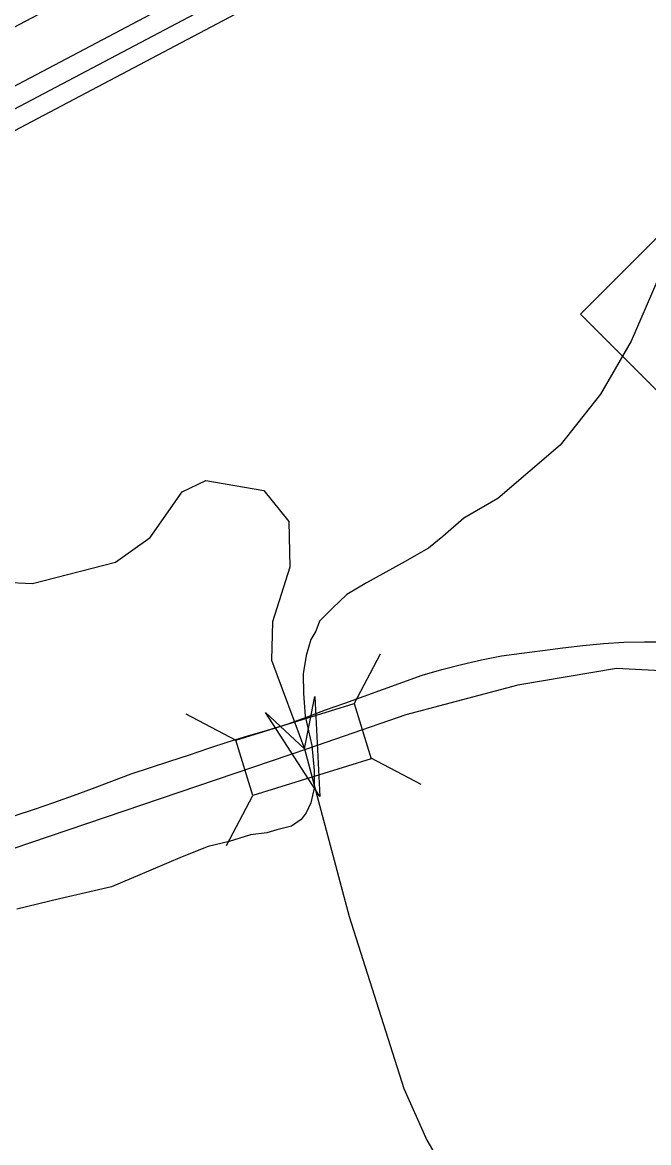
# Model space of a CAD drawing. Extents: x 2260773 to 2342389, y 552869 to 618546.
# Drawn here: x 2290525 to 2291288, y 599147 to 600513 of the extents above; entities that cross this region are included whole.
import ezdxf

# ---------------------------------------------------------------- set-up
doc = ezdxf.new("R2010")
doc.units = 0
for name, color, linetype in [('Exist Boundary Political City Limit New', 7, 'Continuous'), ('Exist Hydrographic Buffer Line', 7, 'Continuous'), ('Exist Hydrographic Creek Single Shore', 7, 'Continuous'), ('Exist Hydrographic Misc Water Feature', 7, 'Continuous'), ('Exist Hydrographic River Shore', 7, 'Continuous'), ('Exist Road Primary NC Attributed', 7, 'Continuous'), ('Exist Road Primary NC Shield CELL', 7, 'Continuous'), ('Exist Road Primary NC Structure Standard Bridge CELL', 7, 'Continuous'), ('Exist Road Secondary Structure Standard Bridge Attributed CELL', 7, 'Continuous'), ('Map Preparation Boundary City Limit Buffer Line', 7, 'Continuous')]:
    doc.layers.add(name, color=color, linetype=linetype)

msp = doc.modelspace()

# ---------------------------------------------------------------- linework, layer by layer
at = {"layer": 'Exist Boundary Political City Limit New'}
for points in [[(2290799.5, 599642.9), (2290823.5, 599649.9), (2290847.5, 599657.3), (2290871, 599665.7), (2290894.2, 599674.6), (2290917.8, 599682.9), (2290941.5, 599691.2), (2290965, 599699.6), (2290988.5, 599708.3), (2291012, 599716.7), (2291036, 599723.9), (2291060.2, 599729.8), (2291084.5, 599735.5), (2291109, 599740.3), (2291133.8, 599743.9), (2291158.8, 599746.9), (2291183.5, 599750.1), (2291208.2, 599753), (2291233.2, 599755.4), (2291258.2, 599757.1), (2291283.2, 599757.7), (2291308.2, 599757.4)], [(2290515.8, 599545.6), (2290539.5, 599553.5), (2290563, 599561.7), (2290586.8, 599570.1), (2290610.2, 599578.8), (2290633.5, 599587.6), (2290657, 599596.4), (2290680.8, 599604.1), (2290704.5, 599611.8), (2290728.2, 599619.8), (2290751.8, 599627.8), (2290775.5, 599635.6), (2290799.5, 599642.9)]]:
    msp.add_lwpolyline(points, dxfattribs=at)
at = {"layer": 'Exist Hydrographic Buffer Line'}
for points in [[(2290197.9, 599773.9), (2290411.9, 600163.2), (2290426.2, 600331.1), (2290462.3, 600380), (2290985.3, 600656.3), (2291080.5, 600836.9), (2291095.7, 601048.5), (2290919.5, 601160.7), (2290486.7, 601310.4), (2290279.6, 601499), (2290227.6, 601520.5)], [(2290170.5, 599775.9), (2290387.5, 600170.5), (2290401.9, 600340.3), (2290445.6, 600399.4), (2290966.8, 600674.8), (2291056, 600843.9), (2291069.7, 601035.4), (2290908.5, 601138.1), (2290473.7, 601288.5), (2290266, 601477.6), (2290218, 601497.4)], [(2290170.6, 599997.9), (2290233.3, 600021.5), (2290325.5, 600189.3), (2290340.3, 600363.5), (2290403.2, 600448.7), (2290919.9, 600721.7), (2290993.7, 600861.7), (2291003.8, 601002.3), (2290880.8, 601080.7), (2290440.7, 601232.8), (2290231.5, 601423.3), (2290193.9, 601438.9)]]:
    msp.add_lwpolyline(points, dxfattribs=at)
at = {"layer": 'Exist Hydrographic Creek Single Shore'}
msp.add_lwpolyline([(2290297, 599912), (2290399.6, 599857.6), (2290467.5, 599831.9), (2290536.9, 599828.9), (2290638, 599854.6), (2290680.3, 599884.8), (2290719.5, 599940.7), (2290748.2, 599954.3), (2290819.1, 599942.2), (2290849.3, 599904.4), (2290850.8, 599848.6), (2290829.7, 599782.1), (2290828.2, 599735.3), (2290868.5, 599627), (2290923.2, 599422.3), (2290989.6, 599212.4), (2291017.7, 599149.7), (2291052.4, 599090.8)], dxfattribs=at)
at = {"layer": 'Exist Hydrographic Misc Water Feature'}
msp.add_lwpolyline([(2291298.1, 600196.6), (2291266.9, 600124.3), (2291229.4, 600059.8), (2291180.4, 599997.4), (2291104.5, 599932.6), (2291063.1, 599908.4), (2291037.3, 599885.9), (2291019.7, 599872), (2290987.7, 599853.7), (2290944.2, 599829.4), (2290920.2, 599815.2), (2290902.6, 599798.8), (2290886.8, 599782.9), (2290882.5, 599770.6), (2290876.5, 599760.5), (2290870.8, 599740.7), (2290867.1, 599718.5), (2290867.3, 599694.6), (2290869.6, 599666.7), (2290877.6, 599631), (2290880.2, 599600.6), (2290880.4, 599579.1), (2290876.5, 599561), (2290870.8, 599548.9), (2290864.6, 599540.9), (2290852.7, 599532.6), (2290834.9, 599528.3), (2290822.8, 599524.5), (2290802.9, 599522.2), (2290776.9, 599514), (2290751.2, 599507.7), (2290719.5, 599495.4), (2290681.3, 599478.8), (2290633.3, 599458.5), (2290569.8, 599444.2), (2290517.9, 599431.3)], dxfattribs=at)
at = {"layer": 'Exist Hydrographic River Shore'}
msp.add_lwpolyline([(2290297, 599912), (2290434.8, 600156.2), (2290448.9, 600322.6), (2290477.9, 600361.8), (2291002.6, 600639.1), (2291103.4, 600830.4), (2291120, 601060.7), (2290929.7, 601181.9), (2290498.9, 601330.9), (2290292.3, 601519.1), (2290236.5, 601542.1)], dxfattribs=at)
at = {"layer": 'Exist Road Primary NC Attributed'}
for points in [[(2293686.4, 598707.2), (2293131.7, 598961.1), (2292261.1, 599364.6), (2291655.3, 599643.2), (2291477, 599700.2), (2291388.5, 599717.7), (2291249.1, 599724.9), (2291128.7, 599704.6), (2290992.3, 599668.3), (2290873.4, 599627.5)], [(2290873.4, 599627.5), (2290466.9, 599489.7), (2290281.1, 599423.4)]]:
    msp.add_lwpolyline(points, dxfattribs=at)
at = {"layer": 'Exist Road Primary NC Shield CELL'}
msp.add_lwpolyline([(2291205.2, 600157.5), (2291538.2, 600490.5), (2291871.2, 600157.5), (2291538.2, 599824.5)], close=True, dxfattribs=at)
at = {"layer": 'Exist Road Primary NC Structure Standard Bridge CELL'}
for p, q in [((2290929.2, 599681.9), (2290961.3, 599743)), ((2290723.7, 599669.7), (2290784.7, 599637.5)), ((2290949.6, 599616), (2291010.6, 599583.9)), ((2290773.5, 599509), (2290805.6, 599570.1))]:
    msp.add_line(p, q, dxfattribs=at)
msp.add_lwpolyline([(2290784.7, 599637.5), (2290929.1, 599682.2), (2290950, 599614.8), (2290805.6, 599570.1)], close=True, dxfattribs=at)
at = {"layer": 'Exist Road Secondary Structure Standard Bridge Attributed CELL'}
msp.add_lwpolyline([(2290881, 599690.8), (2290887.4, 599569), (2290821, 599671.3), (2290868.5, 599627)], close=True, dxfattribs=at)
at = {"layer": 'Map Preparation Boundary City Limit Buffer Line'}
for points in [[(2290799.5, 599642.9), (2290823.5, 599649.9), (2290847.5, 599657.3), (2290871, 599665.7), (2290894.2, 599674.6), (2290917.8, 599682.9), (2290941.5, 599691.2), (2290965, 599699.6), (2290988.5, 599708.3), (2291012, 599716.7), (2291036, 599723.9), (2291060.2, 599729.8), (2291084.5, 599735.5), (2291109, 599740.3), (2291133.8, 599743.9), (2291158.8, 599746.9), (2291183.5, 599750.1), (2291208.2, 599753), (2291233.2, 599755.4), (2291258.2, 599757.1), (2291283.2, 599757.7), (2291308.2, 599757.4)], [(2290515.8, 599545.6), (2290539.5, 599553.5), (2290563, 599561.7), (2290586.8, 599570.1), (2290610.2, 599578.8), (2290633.5, 599587.6), (2290657, 599596.4), (2290680.8, 599604.1), (2290704.5, 599611.8), (2290728.2, 599619.8), (2290751.8, 599627.8), (2290775.5, 599635.6), (2290799.5, 599642.9)]]:
    msp.add_lwpolyline(points, dxfattribs=at)

doc.saveas('drawing.dxf')
